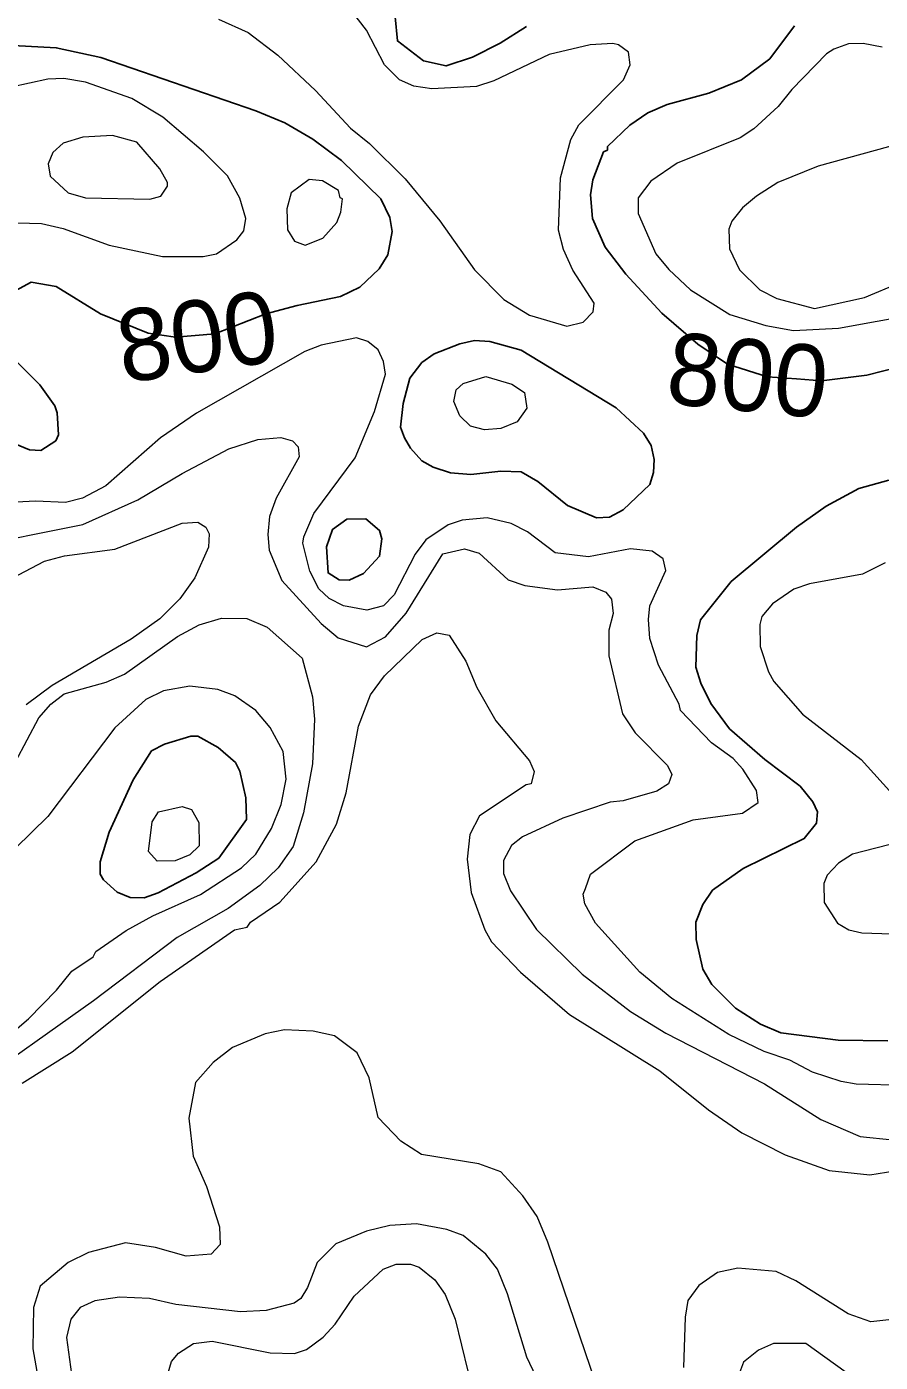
# Model space of a CAD drawing. Extents: x 673.3 to 698.5, y 6984.3 to 7012.3.
# Drawn here: x 679.404 to 680.354, y 6997.77 to 6999.255 of the extents above; entities that cross this region are included whole.
import ezdxf
from ezdxf.enums import TextEntityAlignment as Align

# ---------------------------------------------------------------- set-up
doc = ezdxf.new("R2010")
doc.units = 0
doc.header["$LTSCALE"] = 0.032
doc.layers.add('1', color=7, linetype='Continuous', lineweight=25)
doc.layers.add('2', color=7, linetype='Continuous', lineweight=13)
doc.layers.add('61', color=7, linetype='Continuous')

msp = doc.modelspace()

# ---------------------------------------------------------------- linework, layer by layer
at = {"layer": '1'}
for points in [[(679.814, 6999.2664), (679.8164, 6999.2395), (679.8455, 6999.2172), (679.8706, 6999.2117), (679.9002, 6999.2216), (679.9307, 6999.237), (679.9601, 6999.2556)], [(680.2584, 6999.2561), (680.2307, 6999.2196), (680.1994, 6999.1963), (680.163, 6999.1813), (680.1165, 6999.1688), (680.0952, 6999.1596), (680.0751, 6999.1457), (680.0504, 6999.1222), (680.0501, 6999.1182), (680.0459, 6999.116), (680.0338, 6999.085), (680.0315, 6999.0682), (680.0335, 6999.042), (680.0478, 6999.0101), (680.0705, 6998.9803), (680.1106, 6998.9369), (680.1508, 6998.9024), (680.1839, 6998.88), (680.2281, 6998.8658), (680.2606, 6998.8638), (680.2883, 6998.8614), (680.3387, 6998.8677), (680.3737, 6998.8769)], [(679.383, 6998.9572), (679.409, 6998.9712), (679.4369, 6998.9664), (679.4862, 6998.9362), (679.5393, 6998.9144), (679.5696, 6998.9102), (679.6133, 6998.9139), (679.6702, 6998.9362), (679.7051, 6998.9454), (679.7532, 6998.9552), (679.7748, 6998.9657), (679.7962, 6998.9862), (679.8058, 6999.0015), (679.8106, 6999.0276), (679.808, 6999.0433), (679.7981, 6999.0638), (679.7544, 6999.1065), (679.7225, 6999.1303), (679.6913, 6999.1486), (679.6591, 6999.1617), (679.4864, 6999.2211), (679.4369, 6999.2319), (679.3753, 6999.2352)], [(679.3794, 6998.7964), (679.4071, 6998.7847), (679.4195, 6998.7841), (679.4362, 6998.795), (679.4393, 6998.8015), (679.4378, 6998.8261), (679.4352, 6998.8337), (679.4184, 6998.8571), (679.3825, 6998.8931)], [(680.3633, 6998.7511), (680.3299, 6998.7418), (680.2936, 6998.7221), (680.2604, 6998.6988), (680.188, 6998.6384), (680.1538, 6998.5956), (680.1495, 6998.5785), (680.1487, 6998.5431), (680.1541, 6998.5254), (680.1652, 6998.5026), (680.186, 6998.4747), (680.2252, 6998.4403), (680.2645, 6998.4108), (680.2787, 6998.3934), (680.2838, 6998.3822), (680.2827, 6998.3698), (680.2691, 6998.3525), (680.2011, 6998.3192), (680.1671, 6998.2951), (680.1562, 6998.2794), (680.1487, 6998.2596), (680.1488, 6998.2403), (680.1562, 6998.2072), (680.1662, 6998.1902), (680.1925, 6998.164), (680.2206, 6998.1463), (680.2432, 6998.1367), (680.3069, 6998.1284), (680.3622, 6998.1278)]]:
    msp.add_lwpolyline(points, dxfattribs=at)
for points in [[(680.0974, 6998.7461), (680.1014, 6998.7597), (680.1022, 6998.7742), (680.0987, 6998.7897), (680.0902, 6998.8034), (680.0597, 6998.8314), (679.9543, 6998.8955), (679.9193, 6998.9054), (679.9024, 6998.9062), (679.8858, 6998.9028), (679.8574, 6998.8917), (679.8435, 6998.8819), (679.8303, 6998.8646), (679.8228, 6998.8364), (679.8199, 6998.81), (679.8245, 6998.7983), (679.8309, 6998.7866), (679.8435, 6998.7727), (679.8561, 6998.7655), (679.8756, 6998.7592), (679.8981, 6998.7573), (679.9317, 6998.7612), (679.9542, 6998.7605), (679.9729, 6998.7496), (680.0056, 6998.7228), (680.0379, 6998.7092), (680.0526, 6998.71), (680.0678, 6998.718)], [(679.7376, 6998.6768), (679.7442, 6998.6963), (679.7601, 6998.7076), (679.7813, 6998.7082), (679.7967, 6998.6952), (679.7991, 6998.6858), (679.7966, 6998.6665), (679.7786, 6998.6473), (679.7626, 6998.64), (679.7515, 6998.6402), (679.7393, 6998.6479)], [(679.543, 6998.4502), (679.5572, 6998.4574), (679.5867, 6998.4664), (679.5945, 6998.4664), (679.6169, 6998.454), (679.6364, 6998.437), (679.6412, 6998.4276), (679.6478, 6998.398), (679.6486, 6998.3739), (679.6177, 6998.3307), (679.5927, 6998.3143), (679.5501, 6998.2921), (679.5346, 6998.2865), (679.519, 6998.2872), (679.5048, 6998.2928), (679.4893, 6998.3067), (679.4858, 6998.3129), (679.4858, 6998.3266), (679.4958, 6998.3596), (679.5226, 6998.4178)]]:
    msp.add_lwpolyline(points, close=True, dxfattribs=at)
at = {"layer": '2'}
for points in [[(679.6174, 6999.2637), (679.6503, 6999.249), (679.6833, 6999.2235), (679.7254, 6999.1845), (679.7642, 6999.1424), (679.7853, 6999.1254), (679.8251, 6999.0863), (679.8638, 6999.0395), (679.9024, 6998.9849), (679.935, 6998.952), (679.9633, 6998.9345), (680.0049, 6998.9225), (680.0233, 6998.9268), (680.0342, 6998.9381), (680.0353, 6998.9478), (680.0116, 6998.9847), (680.0012, 6999.0075), (679.9957, 6999.029), (679.9981, 6999.0873), (680.0095, 6999.1299), (680.0184, 6999.1463), (680.068, 6999.1962), (680.0754, 6999.213), (680.0735, 6999.227), (680.0626, 6999.235), (680.056, 6999.2368), (680.031, 6999.2353), (679.9854, 6999.2243), (679.9237, 6999.1951), (679.9046, 6999.1888), (679.8547, 6999.1864), (679.8346, 6999.1891), (679.8188, 6999.1963), (679.8021, 6999.2129), (679.7821, 6999.2515), (679.7607, 6999.2793)], [(680.3558, 6999.2327), (680.3346, 6999.2368), (680.3183, 6999.2361), (680.3021, 6999.2305), (680.294, 6999.225), (680.2554, 6999.1855), (680.2403, 6999.1664), (680.2132, 6999.1417), (680.1978, 6999.1319), (680.1278, 6999.1034), (680.0983, 6999.0837), (680.0845, 6999.065), (680.0844, 6999.0477), (680.104, 6999.0026), (680.1185, 6998.9853), (680.1427, 6998.9626), (680.1863, 6998.9353), (680.2266, 6998.9229), (680.2572, 6998.9176), (680.3072, 6998.9201), (680.3933, 6998.9356)], [(679.3803, 6999.0377), (679.4203, 6999.0365), (679.4447, 6999.0308), (679.4958, 6999.0124), (679.5552, 6998.9997), (679.6004, 6998.9999), (679.6151, 6999.0028), (679.6378, 6999.0183), (679.6455, 6999.0282), (679.6478, 6999.0422), (679.6412, 6999.0645), (679.6274, 6999.0893), (679.6008, 6999.116), (679.5553, 6999.1549), (679.5211, 6999.1756), (679.4695, 6999.1936), (679.4453, 6999.1977), (679.4274, 6999.197), (679.3865, 6999.1879)], [(680.4115, 6999.1352), (680.2847, 6999.1003), (680.2399, 6999.0821), (680.2159, 6999.067), (680.2004, 6999.054), (680.1887, 6999.0392), (680.1854, 6999.03), (680.1861, 6999.0082), (680.1973, 6998.985), (680.2199, 6998.9627), (680.2385, 6998.9531), (680.2804, 6998.9421), (680.3363, 6998.9543), (680.3751, 6998.9705)], [(680.0257, 6998.2971), (680.0313, 6998.3129), (680.0808, 6998.3502), (680.1454, 6998.3735), (680.2006, 6998.3809), (680.2178, 6998.3927), (680.2162, 6998.4061), (680.2009, 6998.4297), (680.1899, 6998.4414), (680.166, 6998.4589), (680.1316, 6998.495), (680.13, 6998.5021), (680.107, 6998.5453), (680.0975, 6998.575), (680.0958, 6998.596), (680.0974, 6998.6114), (680.1152, 6998.6508), (680.1122, 6998.6637), (680.0999, 6998.6723), (680.076, 6998.6749), (680.029, 6998.666), (679.9919, 6998.6701), (679.9613, 6998.6936), (679.943, 6998.703), (679.9163, 6998.7091), (679.8884, 6998.7067), (679.8729, 6998.7015), (679.8481, 6998.6846), (679.8364, 6998.6687), (679.8128, 6998.6236), (679.8009, 6998.6114), (679.7825, 6998.6066), (679.7564, 6998.6112), (679.7405, 6998.6196), (679.7291, 6998.6304), (679.7191, 6998.6499), (679.7114, 6998.6812), (679.7122, 6998.6882), (679.7235, 6998.714), (679.7695, 6998.776), (679.7911, 6998.8276), (679.8033, 6998.869), (679.801, 6998.8831), (679.795, 6998.8959), (679.7836, 6998.9054), (679.7708, 6998.9094), (679.7317, 6998.9013), (679.7134, 6998.8942), (679.593, 6998.8254), (679.5528, 6998.798), (679.4921, 6998.7448), (679.4662, 6998.731), (679.447, 6998.7263), (679.4142, 6998.7279), (679.3482, 6998.7245)], [(679.3365, 6998.6759), (679.4665, 6998.7018), (679.5276, 6998.7291), (679.5768, 6998.7586), (679.629, 6998.7858), (679.6611, 6998.7963), (679.6867, 6998.7985), (679.6997, 6998.7947), (679.7062, 6998.7882), (679.7072, 6998.7769), (679.6814, 6998.7309), (679.6743, 6998.7107), (679.6723, 6998.6906), (679.6739, 6998.6734), (679.688, 6998.6396), (679.7316, 6998.5918), (679.7505, 6998.5759), (679.782, 6998.5658), (679.8032, 6998.577), (679.8261, 6998.6032), (679.8671, 6998.6693), (679.8913, 6998.6749), (679.9076, 6998.67), (679.9397, 6998.6402), (679.9581, 6998.6338), (679.9946, 6998.6293), (680.0338, 6998.6325), (680.0485, 6998.6267), (680.0548, 6998.6189), (680.0566, 6998.6027), (680.0518, 6998.5843), (680.0518, 6998.5558), (680.0671, 6998.4914), (680.0811, 6998.4703), (680.117, 6998.4337), (680.1217, 6998.4239), (680.1181, 6998.4133), (680.105, 6998.4051), (680.0678, 6998.3944), (680.0533, 6998.3929), (680.0004, 6998.3752), (679.9557, 6998.3545), (679.9435, 6998.3449), (679.9345, 6998.328), (679.9344, 6998.3137), (679.9423, 6998.2944), (679.9711, 6998.2515), (680.0222, 6998.2019), (680.0757, 6998.1602), (680.1151, 6998.1362), (680.225, 6998.0797), (680.2877, 6998.0401), (680.3315, 6998.0214), (680.3675, 6998.0177)], [(679.3367, 6998.6154), (679.4237, 6998.6609), (679.4462, 6998.6668), (679.5022, 6998.6745), (679.577, 6998.7034), (679.5945, 6998.7042), (679.6033, 6998.6988), (679.607, 6998.6915), (679.6062, 6998.6766), (679.591, 6998.6426), (679.5743, 6998.6193), (679.552, 6998.597), (679.5203, 6998.5741), (679.4323, 6998.5228), (679.4033, 6998.5011)], [(680.3591, 6998.6591), (680.3341, 6998.6467), (680.2751, 6998.6357), (680.2577, 6998.6299), (680.2339, 6998.6137), (680.2218, 6998.5994), (680.2196, 6998.5905), (680.2203, 6998.5661), (680.2293, 6998.5381), (680.2352, 6998.5273), (680.2671, 6998.4909), (680.3324, 6998.4406), (680.3711, 6998.3978)], [(679.3915, 6998.4377), (679.4175, 6998.4868), (679.4309, 6998.502), (679.4456, 6998.5134), (679.4923, 6998.5263), (679.5129, 6998.5353), (679.5716, 6998.5771), (679.5957, 6998.5902), (679.6209, 6998.5975), (679.6488, 6998.5974), (679.6714, 6998.5877), (679.7106, 6998.5533), (679.722, 6998.5102), (679.7243, 6998.4854), (679.7219, 6998.4355), (679.7121, 6998.3812), (679.7004, 6998.3438), (679.6838, 6998.3201), (679.6635, 6998.3004), (679.6281, 6998.2749), (679.5713, 6998.2426), (679.4784, 6998.1722), (679.336, 6998.0714)], [(679.3989, 6998.0806), (679.4546, 6998.1153), (679.5525, 6998.1936), (679.6353, 6998.2511), (679.6493, 6998.254), (679.653, 6998.2596), (679.6858, 6998.282), (679.7261, 6998.3266), (679.7487, 6998.3684), (679.7594, 6998.4033), (679.7732, 6998.4775), (679.7864, 6998.5123), (679.802, 6998.5335), (679.8441, 6998.5739), (679.8603, 6998.5815), (679.8741, 6998.5787), (679.8927, 6998.55), (679.9048, 6998.5206), (679.926, 6998.4833), (679.9635, 6998.439), (679.9686, 6998.4273), (679.9652, 6998.4136), (679.9597, 6998.4124)], [(679.3424, 6998.0983), (679.4059, 6998.152), (679.4373, 6998.1841), (679.4542, 6998.2052), (679.478, 6998.2211), (679.481, 6998.2268), (679.5148, 6998.2505), (679.5444, 6998.2668), (679.5975, 6998.2902), (679.6428, 6998.32), (679.6588, 6998.3351), (679.6762, 6998.3636), (679.6871, 6998.3905), (679.6926, 6998.4186), (679.6895, 6998.4495), (679.6748, 6998.476), (679.659, 6998.4951), (679.6354, 6998.5114), (679.6166, 6998.5184), (679.5855, 6998.5219), (679.5561, 6998.517), (679.5365, 6998.5073), (679.5022, 6998.4755), (679.4273, 6998.3771), (679.3916, 6998.342)], [(679.9597, 6998.4124), (679.9079, 6998.3778), (679.897, 6998.357), (679.8941, 6998.3295), (679.8985, 6998.2926), (679.9136, 6998.2509), (679.9211, 6998.2379), (679.9534, 6998.204), (680.0081, 6998.1571), (680.1086, 6998.0941), (680.1628, 6998.0508), (680.1997, 6998.0255), (680.2481, 6998.0008), (680.2969, 6997.9834), (680.3422, 6997.9787), (680.3979, 6997.9875)], [(680.3763, 6998.349), (680.3229, 6998.3353), (680.3071, 6998.3251), (680.2946, 6998.3119), (680.2909, 6998.3026), (680.2912, 6998.2816), (680.3063, 6998.2584), (680.3187, 6998.2511), (680.3332, 6998.2478), (680.3665, 6998.2465)], [(680.3816, 6998.078), (680.3269, 6998.0796), (680.3101, 6998.0824), (680.2785, 6998.0929), (680.2532, 6998.1063), (680.2247, 6998.1157), (680.1851, 6998.1347), (680.1218, 6998.1748), (680.0861, 6998.204), (680.0367, 6998.2585), (680.025, 6998.2798), (680.0232, 6998.2907), (680.0257, 6998.2971)], [(680.0433, 6997.7297), (679.9839, 6997.9036), (679.9719, 6997.9322), (679.9562, 6997.9553), (679.9317, 6997.9819), (679.9069, 6997.991), (679.8431, 6998.0012), (679.8204, 6998.016), (679.7952, 6998.0424), (679.7851, 6998.0864), (679.7718, 6998.1143), (679.7465, 6998.1333), (679.7228, 6998.1383), (679.6907, 6998.1398), (679.6692, 6998.1355), (679.633, 6998.1203), (679.6115, 6998.1036), (679.5919, 6998.0813), (679.5843, 6998.0416), (679.5891, 6997.9994), (679.6041, 6997.9658), (679.6184, 6997.9208), (679.6191, 6997.901), (679.6092, 6997.8906), (679.5815, 6997.8883), (679.5473, 6997.898), (679.5138, 6997.9029), (679.4727, 6997.8922), (679.4502, 6997.881), (679.419, 6997.8548), (679.4117, 6997.8312), (679.4109, 6997.7853), (679.4238, 6997.7117)], [(679.9707, 6997.7541), (679.9605, 6997.7758), (679.9391, 6997.8465), (679.9278, 6997.8738), (679.9149, 6997.8905), (679.8898, 6997.911), (679.8713, 6997.9177), (679.8376, 6997.924), (679.808, 6997.9224), (679.7822, 6997.9159), (679.7478, 6997.9018), (679.7271, 6997.8811), (679.7166, 6997.8533), (679.709, 6997.8412), (679.7015, 6997.8358), (679.6704, 6997.8278), (679.6419, 6997.8264), (679.5698, 6997.8345), (679.5405, 6997.841), (679.5073, 6997.8427), (679.4798, 6997.8387), (679.4636, 6997.8311), (679.453, 6997.818), (679.4483, 6997.7976), (679.4538, 6997.7569)], [(679.5615, 6997.7584), (679.565, 6997.771), (679.5727, 6997.7803), (679.5897, 6997.7912), (679.6105, 6997.7938), (679.675, 6997.7807), (679.7021, 6997.7798), (679.7152, 6997.7846), (679.7337, 6997.7983), (679.7473, 6997.8127), (679.7683, 6997.8437), (679.8006, 6997.8738), (679.8151, 6997.8793), (679.831, 6997.8792), (679.8408, 6997.8759), (679.8581, 6997.8619), (679.8695, 6997.8457), (679.8808, 6997.818), (679.902, 6997.7316)], [(680.3633, 6997.8174), (680.3433, 6997.815), (680.318, 6997.8239), (680.2599, 6997.8609), (680.2379, 6997.8712), (680.1952, 6997.875), (680.1725, 6997.87), (680.1517, 6997.8554), (680.1398, 6997.839), (680.1365, 6997.8202), (680.1348, 6997.7644)], [(680.3252, 6997.7523), (680.2709, 6997.7911), (680.235, 6997.7912), (680.2182, 6997.7836), (680.2015, 6997.7705), (680.1949, 6997.7524)]]:
    msp.add_lwpolyline(points, dxfattribs=at)
for points in [[(679.552, 6999.0973), (679.5265, 6999.1269), (679.4994, 6999.1342), (679.4665, 6999.1326), (679.4445, 6999.1257), (679.4329, 6999.1154), (679.428, 6999.103), (679.4302, 6999.0891), (679.4501, 6999.0707), (679.4695, 6999.065), (679.5409, 6999.0634), (679.5531, 6999.0667), (679.5605, 6999.078), (679.5607, 6999.0822)], [(679.7335, 6999.0201), (679.7492, 6999.0376), (679.7535, 6999.049), (679.7552, 6999.0638), (679.7528, 6999.0652), (679.751, 6999.0732), (679.733, 6999.0838), (679.7181, 6999.0853), (679.6984, 6999.0706), (679.6935, 6999.0528), (679.6943, 6999.0296), (679.7018, 6999.0168), (679.7138, 6999.0124)], [(679.9437, 6998.858), (679.9579, 6998.8484), (679.9604, 6998.8312), (679.9499, 6998.8159), (679.9314, 6998.8086), (679.9133, 6998.8069), (679.8979, 6998.8111), (679.8858, 6998.8225), (679.8792, 6998.8386), (679.8818, 6998.8517), (679.8896, 6998.8585), (679.9149, 6998.8662)], [(679.5437, 6998.3713), (679.5508, 6998.3823), (679.5769, 6998.3883), (679.5873, 6998.385), (679.5956, 6998.3703), (679.5957, 6998.3445), (679.5856, 6998.3343), (679.5692, 6998.3279), (679.5491, 6998.3275), (679.5396, 6998.338)]]:
    msp.add_lwpolyline(points, close=True, dxfattribs=at)

# ---------------------------------------------------------------- texts
at = {"layer": '61'}
for rotation, p in [(8.13, (679.5992, 6998.8715)), (354.53, (680.2025, 6998.8281))]:
    msp.add_text('800', height=0.08, rotation=rotation, dxfattribs=at).set_placement(p, align=Align.CENTER)

doc.saveas('drawing.dxf')
